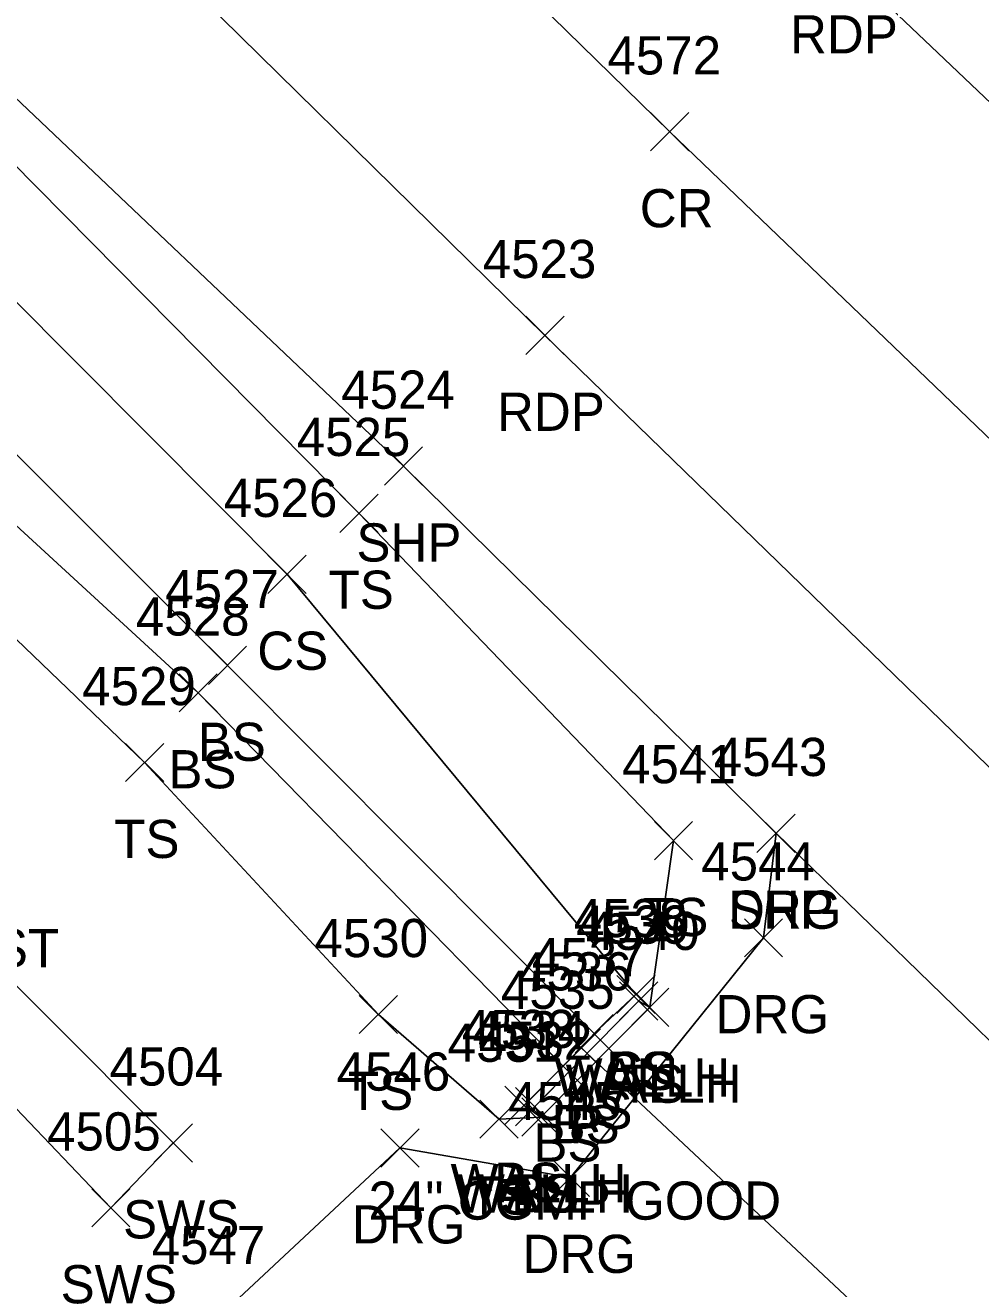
# Model space of a CAD drawing. Extents: x 1472233 to 1475777, y 540726 to 543442.
# Drawn here: x 1474599.6 to 1474649.7, y 541597.4 to 541663.5 of the extents above; entities that cross this region are included whole.
import ezdxf

# ---------------------------------------------------------------- set-up
doc = ezdxf.new("R2010")
doc.units = 0
for name, color, linetype in [('D_A', 7, 'Continuous'), ('D_C', 7, 'Continuous'), ('D_I', 7, 'Continuous'), ('D_TIC', 7, 'Continuous'), ('DCP', 7, 'Continuous'), ('DHW', 7, 'Continuous'), ('L_A', 7, 'Continuous'), ('L_I', 7, 'Continuous'), ('L_TIC', 7, 'Continuous'), ('LELB', 7, 'Continuous'), ('P_A', 7, 'Continuous'), ('P_I', 7, 'Continuous'), ('P_TIC', 7, 'Continuous'), ('PET', 7, 'Continuous'), ('PRC', 7, 'Continuous'), ('PSP', 7, 'Continuous'), ('R_A', 7, 'Continuous'), ('R_I', 7, 'Continuous'), ('R_TIC', 7, 'Continuous'), ('RDG', 7, 'Continuous'), ('RSW', 7, 'Continuous')]:
    doc.layers.add(name, color=color, linetype=linetype)

msp = doc.modelspace()

# ---------------------------------------------------------------- linework, layer by layer
at = {"layer": 'D_TIC'}
for points in [[(1474630.759, 541611.423), (1474632.759, 541613.423)], [(1474632.759, 541611.423), (1474630.759, 541613.423)], [(1474631.351, 541611.095), (1474633.351, 541613.095)], [(1474633.351, 541611.095), (1474631.351, 541613.095)], [(1474627.76, 541608.975), (1474629.76, 541610.975)], [(1474629.76, 541608.975), (1474627.76, 541610.975)], [(1474625.319, 541605.892), (1474627.319, 541607.892)], [(1474627.319, 541605.892), (1474625.319, 541607.892)], [(1474625.646, 541605.35), (1474627.646, 541607.35)], [(1474627.646, 541605.35), (1474625.646, 541607.35)]]:
    msp.add_lwpolyline(points, dxfattribs=at)
at = {"layer": 'DCP'}
msp.add_lwpolyline([(1474628.76, 541609.975), (1474652.728, 541587.502)], dxfattribs=at)
at = {"layer": 'DHW'}
msp.add_lwpolyline([(1474626.646, 541606.35), (1474626.319, 541606.892), (1474631.759, 541612.423), (1474632.351, 541612.095)], dxfattribs=at)
at = {"layer": 'L_TIC'}
for points in [[(1474616.115, 541636.955), (1474618.115, 541638.955)], [(1474618.115, 541636.955), (1474616.115, 541638.955)], [(1474612.348, 541633.763), (1474614.348, 541635.763)], [(1474614.348, 541633.763), (1474612.348, 541635.763)], [(1474609.23, 541628.994), (1474611.23, 541630.994)], [(1474611.23, 541628.994), (1474609.23, 541630.994)], [(1474607.692, 541627.557), (1474609.692, 541629.557)], [(1474609.692, 541627.557), (1474607.692, 541629.557)], [(1474604.888, 541623.911), (1474606.888, 541625.911)], [(1474606.888, 541623.911), (1474604.888, 541625.911)], [(1474632.587, 541619.823), (1474634.587, 541621.823)], [(1474634.587, 541619.823), (1474632.587, 541621.823)], [(1474632.587, 541619.823), (1474634.587, 541621.823)], [(1474634.587, 541619.823), (1474632.587, 541621.823)], [(1474630.622, 541611.765), (1474632.622, 541613.765)], [(1474632.622, 541611.765), (1474630.622, 541613.765)], [(1474630.622, 541611.765), (1474632.622, 541613.765)], [(1474632.622, 541611.765), (1474630.622, 541613.765)], [(1474631.351, 541611.095), (1474633.351, 541613.095)], [(1474633.351, 541611.095), (1474631.351, 541613.095)], [(1474617.131, 541610.72), (1474619.131, 541612.72)], [(1474619.131, 541610.72), (1474617.131, 541612.72)], [(1474628.433, 541609.718), (1474630.433, 541611.718)], [(1474630.433, 541609.718), (1474628.433, 541611.718)], [(1474628.433, 541609.718), (1474630.433, 541611.718)], [(1474630.433, 541609.718), (1474628.433, 541611.718)], [(1474627.76, 541608.975), (1474629.76, 541610.975)], [(1474629.76, 541608.975), (1474627.76, 541610.975)], [(1474626.808, 541608.012), (1474628.808, 541610.012)], [(1474628.808, 541608.012), (1474626.808, 541610.012)], [(1474626.808, 541608.012), (1474628.808, 541610.012)], [(1474628.808, 541608.012), (1474626.808, 541610.012)], [(1474624.76, 541605.961), (1474626.76, 541607.961)], [(1474626.76, 541605.961), (1474624.76, 541607.961)], [(1474623.45, 541605.239), (1474625.45, 541607.239)], [(1474625.45, 541605.239), (1474623.45, 541607.239)], [(1474625.646, 541605.35), (1474627.646, 541607.35)], [(1474627.646, 541605.35), (1474625.646, 541607.35)], [(1474625.646, 541605.35), (1474627.646, 541607.35)], [(1474627.646, 541605.35), (1474625.646, 541607.35)]]:
    msp.add_lwpolyline(points, dxfattribs=at)
at = {"layer": 'LELB'}
for points in [[(1474158.64, 542082.547), (1474192.679, 542050.264), (1474213.276, 542030.374), (1474228.533, 542015.66), (1474262.893, 541982.285), (1474289.295, 541956.588), (1474326.001, 541921.434), (1474352.644, 541894.405), (1474381.755, 541866.84), (1474420.446, 541829.191), (1474453.059, 541797.265), (1474482.382, 541768.505), (1474524.816, 541728.884), (1474561.391, 541692.63), (1474594.654, 541660.67), (1474617.115, 541637.955), (1474633.587, 541620.823)], [(1474448.266, 541749.541), (1474471.384, 541754.801), (1474481.862, 541756.703), (1474504.912, 541736.367), (1474534.491, 541709.478), (1474558.208, 541689.087), (1474591.354, 541656.851), (1474613.348, 541634.763), (1474631.622, 541612.765)], [(1474415.468, 541722.711), (1474428.77, 541726.374), (1474441.166, 541739.185), (1474451.281, 541740.508), (1474462.096, 541744.105), (1474462.947, 541745), (1474493.664, 541726.814), (1474528.74, 541698.96), (1474553.751, 541683.513), (1474586.69, 541653.49), (1474610.23, 541629.994), (1474629.433, 541610.718)], [(1474512.974, 541672.053), (1474523.324, 541682.864), (1474538.438, 541684.912), (1474551.913, 541680.732), (1474583.939, 541651.289), (1474608.692, 541628.557), (1474627.808, 541609.012), (1474628.76, 541609.975), (1474629.433, 541610.718), (1474631.622, 541612.765)], [(1474546.301, 541674.031), (1474581.237, 541648.566), (1474605.888, 541624.911), (1474618.131, 541611.72), (1474624.45, 541606.239), (1474626.646, 541606.35), (1474632.351, 541612.095), (1474633.587, 541620.823)], [(1474626.646, 541606.35), (1474625.76, 541606.961), (1474627.808, 541609.012)]]:
    msp.add_lwpolyline(points, dxfattribs=at)
at = {"layer": 'P_TIC'}
for points in [[(1474632.39, 541656.931), (1474634.39, 541658.931)], [(1474634.39, 541656.931), (1474632.39, 541658.931)], [(1474625.856, 541646.272), (1474627.856, 541648.272)], [(1474627.856, 541646.272), (1474625.856, 541648.272)], [(1474618.445, 541639.43), (1474620.445, 541641.43)], [(1474620.445, 541639.43), (1474618.445, 541641.43)], [(1474637.957, 541620.202), (1474639.957, 541622.202)], [(1474639.957, 541620.202), (1474637.957, 541622.202)]]:
    msp.add_lwpolyline(points, dxfattribs=at)
at = {"layer": 'PET'}
for points in [[(1474257.171, 542041.351), (1474290.357, 542008.954), (1474318.161, 541982.22), (1474353.093, 541947.729), (1474380.111, 541921.322), (1474409.43, 541892.593), (1474448.108, 541855.394), (1474480.027, 541823.987), (1474515.939, 541789.152), (1474551.469, 541754.038), (1474586.765, 541720.192), (1474622.338, 541685.277), (1474642.205, 541667.031), (1474678.813, 541632.267), (1474705.963, 541604.576), (1474732.853, 541577.873), (1474757.558, 541553.54), (1474794.977, 541517.972), (1474838.318, 541475.706), (1474843.045, 541471.264), (1474873.718, 541441.303), (1474901.312, 541414.395), (1474940.728, 541376.237), (1474987.96, 541330.095)], [(1474271.84, 541992.496), (1474300.434, 541965.078), (1474335.424, 541930.703), (1474362.695, 541903.909), (1474391.745, 541875.761), (1474430.655, 541838.967), (1474463.164, 541806.705), (1474497.443, 541771.822), (1474534.453, 541737.945), (1474570.525, 541702.617), (1474603.929, 541669.802), (1474626.856, 541647.272), (1474658.601, 541616.43), (1474689.548, 541587.004), (1474720.324, 541556.628), (1474739.089, 541538.168), (1474777.297, 541501.312), (1474812.281, 541467.445), (1474846.288, 541433.484), (1474886.231, 541395.476), (1474928.352, 541354.556)]]:
    msp.add_lwpolyline(points, dxfattribs=at)
at = {"layer": 'PRC'}
msp.add_lwpolyline([(1474281.208, 542000.688), (1474310.199, 541973.132), (1474344.399, 541939.357), (1474371.699, 541912.834), (1474400.485, 541884.473), (1474439.861, 541846.818), (1474471.418, 541815.507), (1474506.94, 541781.08), (1474542.707, 541746.153), (1474579.052, 541711.035), (1474614.115, 541676.771), (1474633.39, 541657.931), (1474670.289, 541622.528), (1474697.377, 541595.961), (1474725.23, 541569.796), (1474748.55, 541546.133), (1474786.392, 541510.342), (1474828.43, 541468.792), (1474834.713, 541462.783), (1474865.119, 541432.62), (1474893.039, 541405.964), (1474931.992, 541367.842), (1474980.871, 541320.532)], dxfattribs=at)
at = {"layer": 'PSP'}
msp.add_lwpolyline([(1474265.135, 541984.763), (1474291.831, 541959.104), (1474328.223, 541923.557), (1474355.744, 541897.071), (1474384.444, 541868.915), (1474422.854, 541831.659), (1474454.581, 541800.986), (1474488.701, 541768.028), (1474526.591, 541730.747), (1474563.47, 541694.733), (1474596.292, 541662.371), (1474619.445, 541640.43), (1474638.957, 541621.202), (1474660.703, 541600.089), (1474682.488, 541579.082), (1474712.935, 541548.834), (1474731.355, 541530.873), (1474769.827, 541493.396), (1474794.059, 541469.928), (1474805.877, 541458.425), (1474839.608, 541425.833), (1474879.038, 541388.275), (1474920.912, 541347.07)], dxfattribs=at)
at = {"layer": 'R_TIC'}
for points in [[(1474637.957, 541620.202), (1474639.957, 541622.202)], [(1474639.957, 541620.202), (1474637.957, 541622.202)], [(1474637.302, 541614.733), (1474639.302, 541616.733)], [(1474639.302, 541614.733), (1474637.302, 541616.733)], [(1474606.389, 541603.994), (1474608.389, 541605.994)], [(1474608.389, 541603.994), (1474606.389, 541605.994)], [(1474618.26, 541603.73), (1474620.26, 541605.73)], [(1474620.26, 541603.73), (1474618.26, 541605.73)], [(1474627.19, 541602.186), (1474629.19, 541604.186)], [(1474629.19, 541602.186), (1474627.19, 541604.186)], [(1474603.119, 541600.596), (1474605.119, 541602.596)], [(1474605.119, 541600.596), (1474603.119, 541602.596)]]:
    msp.add_lwpolyline(points, dxfattribs=at)
at = {"layer": 'RDG'}
msp.add_lwpolyline([(1474638.957, 541621.202), (1474638.302, 541615.733), (1474628.19, 541603.186), (1474619.26, 541604.73), (1474609.517, 541595.653), (1474627.752, 541575.826), (1474641.779, 541587.772), (1474653.36, 541597.77), (1474660.703, 541600.089)], dxfattribs=at)
at = {"layer": 'RSW'}
msp.add_lwpolyline([(1474593.202, 541619.192), (1474607.389, 541604.994), (1474604.119, 541601.596), (1474590.258, 541616.12)], dxfattribs=at)

# ---------------------------------------------------------------- texts
at = {"layer": 'D_A'}
for s, p in [('WALLH', (1474627.349, 541607.423)), ('WALLH', (1474627.941, 541607.095)), ('P', (1474628.138, 541604.975)), ('WALLH', (1474621.91, 541601.892)), ('WALLH', (1474622.237, 541601.35))]:
    msp.add_text(s, height=2, dxfattribs=at).set_placement(p)
at = {"layer": 'D_C'}
msp.add_text('24" CGMP GOOD', height=2, dxfattribs=at).set_placement((1474617.618, 541600.975))
at = {"layer": 'D_I'}
for s, p in [('4539', (1474628.491, 541615.423)), ('4540', (1474629.004, 541615.095)), ('4536', (1474625.445, 541612.975)), ('4534', (1474623.059, 541609.892)), ('4532', (1474623.386, 541609.35))]:
    msp.add_text(s, height=2, dxfattribs=at).set_placement(p)
at = {"layer": 'L_A'}
for s, p in [('TS', (1474615.524, 541632.955)), ('CS', (1474611.789, 541629.763)), ('BS', (1474608.671, 541624.994)), ('BS', (1474607.133, 541623.557)), ('TS', (1474604.297, 541619.911)), ('TS', (1474631.996, 541615.823)), ('TS', (1474631.996, 541615.823)), ('STPW SWS ST', (1474582.69, 541614.192)), ('CS', (1474630.063, 541607.765)), ('BS', (1474630.063, 541607.765)), ('TS', (1474630.76, 541607.095)), ('TS', (1474616.54, 541606.72)), ('BS', (1474627.873, 541605.718)), ('BS', (1474627.873, 541605.718)), ('BS', (1474627.201, 541604.975)), ('BS', (1474626.249, 541604.012)), ('BS', (1474626.249, 541604.012)), ('BS', (1474624.201, 541601.961)), ('TS', (1474622.86, 541601.239)), ('TS', (1474625.055, 541601.35)), ('BS', (1474625.087, 541601.35))]:
    msp.add_text(s, height=2, dxfattribs=at).set_placement(p)
at = {"layer": 'L_I'}
for s, p in [('4525', (1474613.855, 541640.955)), ('4526', (1474610.033, 541637.763)), ('4527', (1474606.97, 541632.994)), ('4528', (1474605.432, 541631.557)), ('4529', (1474602.62, 541627.911)), ('4541', (1474630.894, 541623.823)), ('4541', (1474630.894, 541623.823)), ('4538', (1474628.362, 541615.765)), ('4538', (1474628.362, 541615.765)), ('4540', (1474629.004, 541615.095)), ('4530', (1474614.784, 541614.72)), ('4537', (1474626.173, 541613.718)), ('4537', (1474626.173, 541613.718)), ('4536', (1474625.445, 541612.975)), ('4535', (1474624.549, 541612.012)), ('4535', (1474624.549, 541612.012)), ('4533', (1474622.5, 541609.961)), ('4531', (1474621.757, 541609.239)), ('4532', (1474623.386, 541609.35)), ('4532', (1474623.386, 541609.35))]:
    msp.add_text(s, height=2, dxfattribs=at).set_placement(p)
at = {"layer": 'P_A'}
for s, p in [('RDP', (1474639.693, 541662.031)), ('CR', (1474631.823, 541652.931)), ('RDP', (1474624.344, 541642.272)), ('SHP', (1474616.981, 541635.43)), ('SHP', (1474636.493, 541616.202))]:
    msp.add_text(s, height=2, dxfattribs=at).set_placement(p)
at = {"layer": 'P_I'}
for s, p in [('4572', (1474630.13, 541660.931)), ('4523', (1474623.596, 541650.272)), ('4524', (1474616.186, 541643.43)), ('4543', (1474635.697, 541624.202))]:
    msp.add_text(s, height=2, dxfattribs=at).set_placement(p)
at = {"layer": 'R_A'}
for s, p in [('DRG', (1474636.445, 541616.202)), ('STPW SWS ST', (1474582.69, 541614.192)), ('DRG', (1474635.79, 541610.733)), ('SWS', (1474604.759, 541599.994)), ('DRG', (1474616.748, 541599.73)), ('DRG', (1474625.678, 541598.186)), ('SWS', (1474601.489, 541596.596))]:
    msp.add_text(s, height=2, dxfattribs=at).set_placement(p)
at = {"layer": 'R_I'}
for s, p in [('4543', (1474635.697, 541624.202)), ('4544', (1474635.042, 541618.733)), ('4504', (1474604.051, 541607.994)), ('4546', (1474615.945, 541607.73)), ('4545', (1474624.93, 541606.186)), ('4505', (1474600.781, 541604.596)), ('4547', (1474606.257, 541598.653))]:
    msp.add_text(s, height=2, dxfattribs=at).set_placement(p)

doc.saveas('drawing.dxf')
